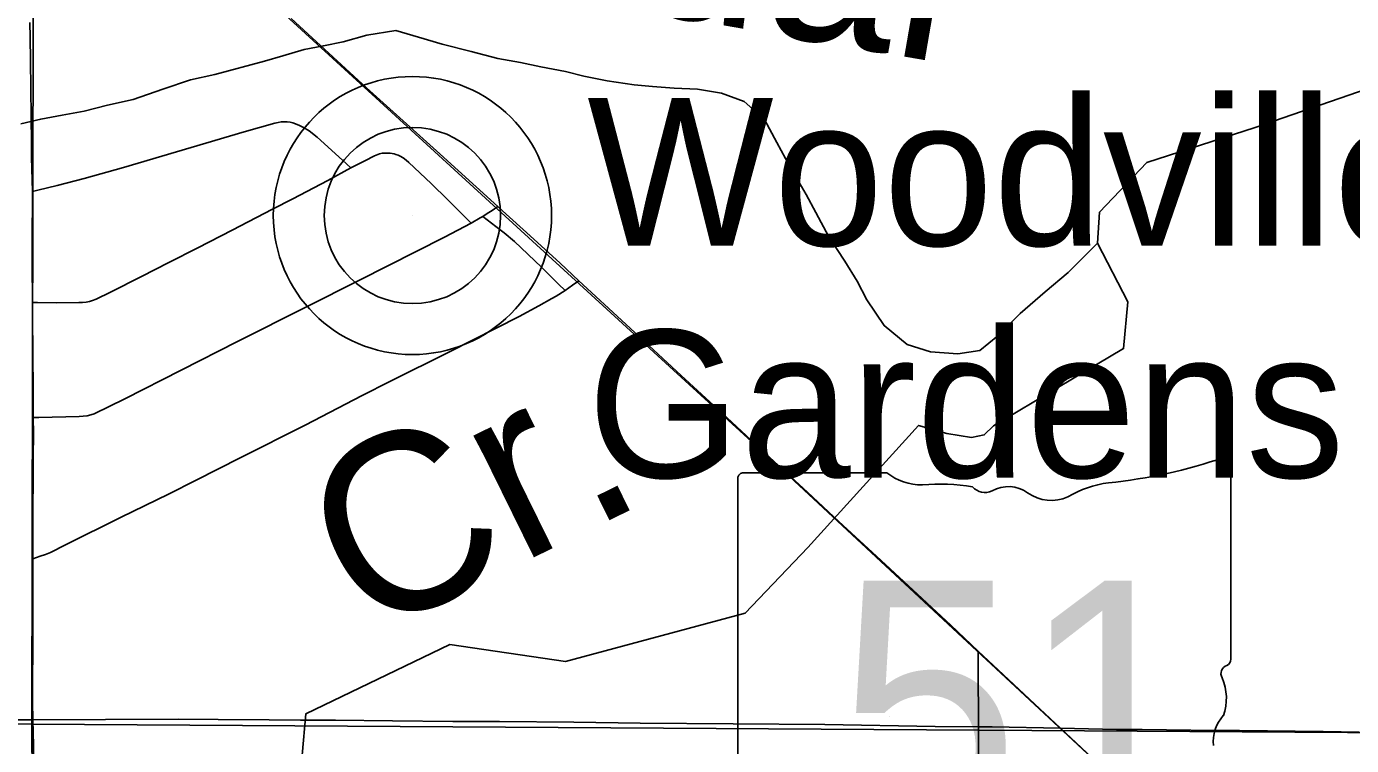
# Model space of a CAD drawing. Extents: x 0 to 40.2, y 0 to 22.
# Drawn here: x 6.757 to 7.465, y 15.297 to 15.681 of the extents above; entities that cross this region are included whole.
import ezdxf

# ---------------------------------------------------------------- set-up
doc = ezdxf.new("R2010")
doc.units = 0
for name, color, linetype in [('GM_X_Corporation', 7, 'Continuous'), ('GM_X_County_Road', 7, 'Continuous'), ('GM_X_Interstate_Route', 7, 'Continuous'), ('GM_X_Major_Lake', 7, 'Continuous'), ('GM_X_Major_Lake_Text', 7, 'Continuous'), ('GM_X_Major_River', 7, 'Continuous'), ('GM_X_Minor_Lake', 7, 'Continuous'), ('GM_X_Minor_River', 7, 'Continuous'), ('GM_X_Rail_Line', 7, 'Continuous'), ('GM_X_State_Shield', 7, 'Continuous'), ('GM_X_Unincorporated', 7, 'Continuous'), ('GM_X_US_Shield', 7, 'Continuous')]:
    doc.layers.add(name, color=color, linetype=linetype)

msp = doc.modelspace()

# ---------------------------------------------------------------- linework, layer by layer
at = {"layer": 'GM_X_Corporation'}
for points in [[(6.76113, 16.25286), (6.75934, 15.30797), (5.75579, 15.31682), (5.74842, 16.25686)], [(7.76893, 16.25002), (7.77279, 15.30167), (6.75934, 15.30797), (6.76113, 16.25286)], [(5.75579, 15.31682), (6.75934, 15.30797), (6.76527, 14.30238), (5.76512, 14.30968)], [(6.75934, 15.30797), (7.77279, 15.30167), (7.77182, 14.29007), (6.76527, 14.30238)]]:
    msp.add_lwpolyline(points, close=True, dxfattribs=at)
at = {"layer": 'GM_X_Interstate_Route'}
for p, q in [((7.21674, 15.44251), (7.13952, 15.44251)), ((7.4006, 15.34279), (7.4006, 15.44747)), ((7.13693, 15.43907), (7.13693, 15.23895)), ((7.40057, 15.34281), (7.4006, 15.34279))]:
    msp.add_line(p, q, dxfattribs=at)
for centre, radius, start, end in [((7.30667, 15.71534), 0.27962, 275.84447, 288.90645), ((7.39767, 15.4479), 0.00294, 351.86209, 97.738), ((7.13995, 15.43949), 0.00305, 98.1301, 188.1301), ((7.23513, 15.46574), 0.02963, 231.61951, 271.11188), ((7.24495, 15.33016), 0.10636, 80.48669, 94.98827), ((7.28165, 15.4174), 0.01777, 54.46668, 119.14113), ((7.34234, 15.38139), 0.05625, 97.34618, 120.76885), ((7.2691, 15.44053), 0.00855, 219.79206, 297.10237), ((7.30458, 15.44913), 0.02138, 233.85621, 294.82819), ((7.39992, 15.3351), 0.00454, 107.94398, 210.33697), ((7.39746, 15.34238), 0.00314, 289.60381, 7.73413), ((7.37102, 15.32187), 0.02727, 340.03296, 23.64957), ((7.41111, 15.29898), 0.01984, 136.8065, 186.92959)]:
    msp.add_arc(centre, radius, start, end, dxfattribs=at)
at = {"layer": 'GM_X_Major_Lake'}
msp.add_lwpolyline([(7.33762, 15.27957), (7.30953, 15.30583), (7.27351, 15.33953), (7.26554, 15.34712), (7.25098, 15.36099), (7.23555, 15.37527), (7.21108, 15.39787), (7.19098, 15.41645), (7.17427, 15.43224), (7.15185, 15.45287), (7.12865, 15.47447), (7.10662, 15.49461), (7.07703, 15.52212), (7.05197, 15.54536), (7.04195, 15.55467), (7.0259, 15.56937), (7.01116, 15.58272), (7.00855, 15.58509), (6.97573, 15.61489), (6.93833, 15.64863), (6.89801, 15.68561)], dxfattribs=at)
at = {"layer": 'GM_X_Major_Lake_Text'}
for points in [[(6.75964, 15.59307), (6.75927, 15.61135), (6.75912, 15.61891), (6.75895, 15.6332), (6.7586, 15.66312), (6.75839, 15.67543), (6.75821, 15.68359)], [(6.7597, 15.53362), (6.75958, 15.5548), (6.75956, 15.56784), (6.75969, 15.59058), (6.75964, 15.59307)], [(6.76014, 15.47209), (6.76009, 15.48361), (6.76001, 15.4895), (6.75994, 15.50352), (6.75973, 15.52869), (6.7597, 15.53362)], [(6.75996, 15.39656), (6.75996, 15.40018), (6.75997, 15.40966), (6.75989, 15.42284), (6.76004, 15.43955), (6.76006, 15.44437), (6.7601, 15.45082), (6.76019, 15.46339), (6.76014, 15.47209)], [(6.75994, 15.31037), (6.75974, 15.31987), (6.75981, 15.33553), (6.75982, 15.34364), (6.75991, 15.36908), (6.75994, 15.37966), (6.75996, 15.39656)], [(6.76038, 15.28023), (6.76023, 15.2966), (6.75994, 15.31037)]]:
    msp.add_lwpolyline(points, dxfattribs=at)
at = {"layer": 'GM_X_Major_River'}
msp.add_lwpolyline([(4.97994, 17.42091), (5.30245, 17.13578), (5.95038, 16.5554), (6.62714, 15.93274), (7.15702, 15.44764), (7.76806, 14.87866), (8.24495, 14.44186), (8.61841, 14.1)], dxfattribs=at)
at = {"layer": 'GM_X_Minor_Lake'}
for points in [[(7.32941, 15.56541), (7.31365, 15.54973), (7.30138, 15.53931), (7.28796, 15.52776), (7.27604, 15.51581), (7.26646, 15.508), (7.2547, 15.50629), (7.23997, 15.50729), (7.22755, 15.51128), (7.21522, 15.52135), (7.20598, 15.53515), (7.20084, 15.5451), (7.1942, 15.55583), (7.18571, 15.56887), (7.17873, 15.58188), (7.17358, 15.59145), (7.16474, 15.60639), (7.15776, 15.6194), (7.15115, 15.63165), (7.14033, 15.64131), (7.12829, 15.64568), (7.11546, 15.64778), (7.10298, 15.64836), (7.09127, 15.64931), (7.08145, 15.65023), (7.06711, 15.65235), (7.05466, 15.65483), (7.04487, 15.65727), (7.03167, 15.65975), (7.02073, 15.66221), (7.00866, 15.6643), (6.99434, 15.66794), (6.9789, 15.67199), (6.96609, 15.67561), (6.95404, 15.67922), (6.93849, 15.67681), (6.92595, 15.67322), (6.91532, 15.67112), (6.90508, 15.66901), (6.89368, 15.66577), (6.88379, 15.6629), (6.8572, 15.65574), (6.84429, 15.65291), (6.82946, 15.64784), (6.81348, 15.64241), (6.79981, 15.63921), (6.78728, 15.636), (6.77552, 15.63391), (6.76413, 15.63182), (6.7535, 15.62934)], [(7.47867, 15.64989), (7.41362, 15.62742), (7.35582, 15.60862), (7.33043, 15.58209), (7.32941, 15.56541), (7.34556, 15.53404), (7.34327, 15.50904), (7.27377, 15.46766), (7.26877, 15.46281), (7.26194, 15.4614), (7.24873, 15.46351), (7.23367, 15.46793), (7.17437, 15.40249), (7.1409, 15.36736), (7.04478, 15.34159), (6.98288, 15.35056), (6.90588, 15.31348), (6.90401, 15.2915)]]:
    msp.add_lwpolyline(points, dxfattribs=at)
at = {"layer": 'GM_X_Rail_Line'}
for points in [[(6.75964, 15.59307), (6.76253, 15.59379), (6.77289, 15.59634), (6.78743, 15.60004), (6.80842, 15.6059), (6.87293, 15.625), (6.88933, 15.62972), (6.89112, 15.63007), (6.89273, 15.63035), (6.89434, 15.63044), (6.89586, 15.63044), (6.89747, 15.63026), (6.8989, 15.6299), (6.90042, 15.62937), (6.90257, 15.62838), (6.90472, 15.62731), (6.90767, 15.62552), (6.91196, 15.62221), (6.92544, 15.60984), (6.92995, 15.6057)], [(6.92995, 15.6057), (6.93754, 15.60959), (6.94264, 15.6122), (6.94448, 15.61297), (6.94528, 15.61325), (6.94609, 15.61345), (6.94683, 15.61357), (6.94773, 15.6136), (6.94875, 15.61362)], [(6.9944, 15.57622), (6.99063, 15.57997), (6.98188, 15.58861), (6.97287, 15.59743), (6.96103, 15.60864), (6.95952, 15.60986), (6.95794, 15.61104), (6.9564, 15.61196), (6.9553, 15.61251), (6.95414, 15.61292), (6.95313, 15.61317), (6.95203, 15.61337), (6.95097, 15.61352), (6.94976, 15.61362), (6.94875, 15.61362)], [(6.7597, 15.53362), (6.76237, 15.5336), (6.77272, 15.53353), (6.78442, 15.53363), (6.78646, 15.53372), (6.7884, 15.53392), (6.79027, 15.53427), (6.79185, 15.53476), (6.79372, 15.53545), (6.80139, 15.53918), (6.81808, 15.54765), (6.83261, 15.55501), (6.84814, 15.563), (6.86653, 15.57244), (6.88806, 15.58367), (6.89893, 15.58924), (6.91768, 15.59894), (6.92995, 15.6057)], [(7.0006, 15.57976), (7.00297, 15.58125), (7.00549, 15.58299), (7.00855, 15.58509)], [(6.9944, 15.57622), (6.99923, 15.57891), (7.0006, 15.57976)], [(7.04454, 15.54009), (7.04099, 15.54353), (7.03189, 15.55256), (7.01751, 15.56633), (7.01201, 15.57096), (7.00761, 15.57434), (7.0006, 15.57976)], [(6.76014, 15.47209), (6.76315, 15.47216), (6.78467, 15.47262), (6.78683, 15.47276), (6.7889, 15.47307), (6.79096, 15.47355), (6.79273, 15.47414), (6.80913, 15.4821), (6.86935, 15.51283), (6.90591, 15.53127), (6.93457, 15.54566), (6.98004, 15.56865), (6.9944, 15.57622)], [(7.04454, 15.54009), (7.04856, 15.54295), (7.05197, 15.54536)], [(6.75996, 15.39656), (6.76383, 15.39789), (6.76668, 15.39888), (6.76934, 15.39996), (6.7773, 15.4039), (6.80707, 15.41884), (6.83241, 15.43114), (6.84725, 15.43851), (6.87083, 15.4506), (6.90561, 15.46811), (6.93597, 15.48385), (6.95093, 15.49135), (6.98274, 15.50725), (7.02005, 15.52623), (7.03059, 15.53182), (7.03746, 15.53577), (7.03982, 15.53714), (7.04454, 15.54009)], [(7.26562, 15.30662), (7.26563, 15.30983), (7.26556, 15.33558), (7.26554, 15.34712)], [(6.50952, 15.31251), (6.53094, 15.3124), (6.5732, 15.31203), (6.60116, 15.31202), (6.6514, 15.31135), (6.67564, 15.31127), (6.71106, 15.31069), (6.73716, 15.31034), (6.75994, 15.31037)], [(6.75994, 15.31037), (6.79869, 15.31042), (6.83786, 15.31066), (6.85901, 15.31059), (6.88637, 15.31039), (6.90314, 15.31021), (6.9218, 15.31016), (6.95227, 15.30981), (6.98459, 15.30944), (7.00945, 15.30939), (7.04926, 15.30908), (7.08468, 15.30849), (7.13442, 15.30817), (7.18354, 15.30776), (7.24259, 15.30672), (7.26562, 15.30662)], [(7.26559, 15.23086), (7.26562, 15.30662)], [(7.26562, 15.30662), (7.27305, 15.3066), (7.30953, 15.30583)], [(7.30953, 15.30583), (7.33946, 15.30521), (7.35315, 15.30517), (7.37926, 15.30483), (7.40537, 15.30468), (7.45013, 15.30411), (7.47871, 15.30358), (7.5529, 15.30276), (7.57529, 15.30238), (7.63051, 15.30171), (7.64915, 15.30151), (7.68646, 15.30102), (7.69898, 15.30082)]]:
    msp.add_lwpolyline(points, dxfattribs=at)
at = {"layer": 'GM_X_State_Shield'}
msp.add_line((6.96293, 15.58024), (6.96293, 15.58024), dxfattribs=at)
at = {"layer": 'GM_X_Unincorporated'}
for radius in [0.0744, 0.04716]:
    msp.add_circle((6.96293, 15.58024), radius, dxfattribs=at)

# ---------------------------------------------------------------- texts
at = {"layer": 'GM_X_County_Road'}
for s, p in [('s', (7.26579, 15.3257)), ('r', (7.26578, 15.3257))]:
    msp.add_text(s, height=0.000189, dxfattribs=at).set_placement(p)
msp.add_text('51', height=0.000189, rotation=0.00001, dxfattribs=at).set_placement((7.2181, 15.31192))
at = {"layer": 'GM_X_Interstate_Route'}
msp.add_text('51', height=0.131836, dxfattribs=at).set_placement((7.18964, 15.25306))
at = {"layer": 'GM_X_Minor_River'}
for s, height, rotation, p in [('Cedar', 0.094758, 350.19543, (6.91884, 15.71838)), ('Cr.', 0.094761, 26.19367, (6.93792, 15.353))]:
    msp.add_text(s, height=height, rotation=rotation, dxfattribs=at).set_placement(p)
at = {"layer": 'GM_X_US_Shield'}
for s, p in [('Woodville', (7.05643, 15.5641)), ('Gardens', (7.05643, 15.43993))]:
    msp.add_text(s, height=0.078977, rotation=0.00001, dxfattribs=at).set_placement(p)

doc.saveas('drawing.dxf')
